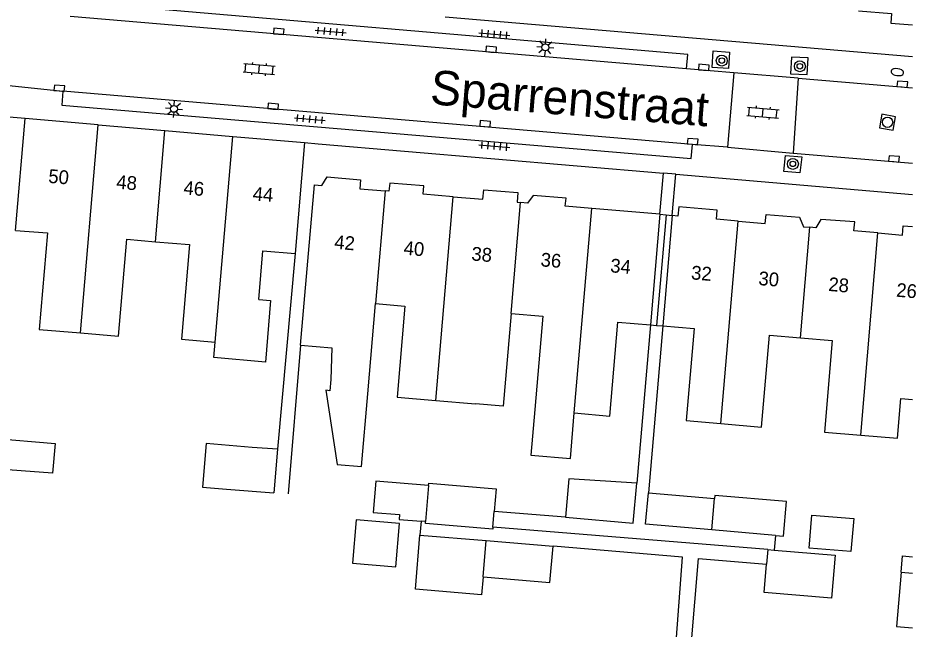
# Model space of a CAD drawing. Extents: x 131000 to 133014, y 396499 to 399001.
# Drawn here: x 132935 to 133000.3, y 396545.1 to 396589.5 of the extents above; entities that cross this region are included whole.
import ezdxf

# ---------------------------------------------------------------- set-up
doc = ezdxf.new("R2010")
doc.units = 0
for name, color, linetype in [('gg-afsc-erfafscheiding', 7, 'Continuous'), ('gg-afsc-muur', 7, 'Continuous'), ('gg-anno-huisnummerreeks BGT', 7, 'Continuous'), ('gg-anno-openbare ruimte label', 7, 'Continuous'), ('gg-bbg-bijgebouw', 7, 'Continuous'), ('gg-bbg-gedigitaliseerde bebouwing', 7, 'Continuous'), ('gg-bbg-gedigitaliseerde bebouwing onder overbouw', 7, 'Continuous'), ('gg-bbg-gedigitaliseerde bijgebouw', 7, 'Continuous'), ('gg-bbg-gedigitaliseerde overbouw', 7, 'Continuous'), ('gg-bbg-hoofdgebouw', 7, 'Continuous'), ('gg-bbg-pand overbouw', 7, 'Continuous'), ('gg-bbg-tussenscheiding', 7, 'Continuous'), ('gg-bbg-tussenscheiding niveau 01', 7, 'Continuous'), ('gg-knt-verharding', 7, 'Continuous'), ('gg-knt-verharding nz', 7, 'Continuous'), ('gt-grn-weggrens', 7, 'Continuous'), ('gt-symb-boom', 7, 'Continuous'), ('gt-symb-brandkraan', 7, 'Continuous'), ('gt-symb-klinker verharding', 7, 'Continuous'), ('gt-symb-kolk', 7, 'Continuous'), ('gt-symb-lichtmast', 7, 'Continuous'), ('gt-symb-rioolschacht', 7, 'Continuous'), ('gt-symb-tegel verharding', 7, 'Continuous')]:
    doc.layers.add(name, color=color, linetype=linetype)

# ---------------------------------------------------------------- blocks, each defined once
blk = doc.blocks.new('gt0-RS')
at = {"layer": 'gt-symb-rioolschacht'}
blk.add_lwpolyline([(-0.5, -0.5), (0.5, -0.5), (0.5, 0.5), (-0.5, 0.5)], close=True, dxfattribs=at)
blk.add_circle((0, 0), 0.375, dxfattribs=at)
blk = doc.blocks.new('gt0-KOLK')
at = {"layer": 'gt-symb-kolk'}
blk.add_lwpolyline([(0, 0), (0.375, 0), (0.375, 0.4), (-0.375, 0.4), (-0.375, 0), (0, 0)], dxfattribs=at)
blk = doc.blocks.new('gt0-BR')
at = {"layer": 'gt-symb-brandkraan'}
for centre, radius, start, end in [((-0.244, 0), 0.206, 107.56694, 252.43307), ((0.599, -2.664), 3, 106.89205, 107.56694), ((0, -0.691), 0.938, 73.10799, 106.89205), ((-0.599, -2.664), 3, 72.43309, 73.10799), ((0.244, 0), 0.206, 287.56695, 72.43309), ((0.599, 2.664), 3, 252.43307, 253.10797), ((0, 0.691), 0.938, 253.10797, 286.89206), ((-0.599, 2.664), 3, 286.89206, 287.56695)]:
    blk.add_arc(centre, radius, start, end, dxfattribs=at)
blk = doc.blocks.new('gt0-BOOM')
at = {"layer": 'gt-symb-boom'}
for radius in [0.4, 0.2]:
    blk.add_circle((0, 0), radius, dxfattribs=at)
blk = doc.blocks.new('gt0-KL1')
at = {"layer": 'gt-symb-klinker verharding'}
for p, q in [((-1.15, 0.3), (1.15, 0.3)), ((-1, -0.3), (-1, 0.3)), ((-0.5, 0.3), (-0.5, 0.45)), ((0, -0.3), (0, 0.3)), ((0.5, 0.3), (0.5, 0.45)), ((1, -0.3), (1, 0.3)), ((-1.15, -0.3), (1.15, -0.3)), ((-0.5, -0.45), (-0.5, -0.3)), ((0.5, -0.45), (0.5, -0.3))]:
    blk.add_line(p, q, dxfattribs=at)
blk = doc.blocks.new('gt0-LMAST')
at = {"layer": 'gt-symb-lichtmast'}
for p, q in [((-0.182, 0.173), (-0.447, 0.438)), ((-0.005, 0.246), (-0.005, 0.621)), ((0.172, 0.173), (0.437, 0.438)), ((-0.255, -0.004), (-0.63, -0.004)), ((-0.182, -0.181), (-0.447, -0.446)), ((-0.005, -0.254), (-0.005, -0.629)), ((0.437, -0.446), (0.172, -0.181)), ((0.245, -0.004), (0.62, -0.004))]:
    blk.add_line(p, q, dxfattribs=at)
blk.add_circle((-0.005, -0.004), 0.25, dxfattribs=at)
blk = doc.blocks.new('gt0-TEG1')
at = {"layer": 'gt-symb-tegel verharding'}
for p, q in [((-1.125, 0), (1.125, 0)), ((-0.9, -0.25), (-0.9, 0.25)), ((-0.45, -0.25), (-0.45, 0.25)), ((0, -0.25), (0, 0.25)), ((0.45, -0.25), (0.45, 0.25)), ((0.9, -0.25), (0.9, 0.25))]:
    blk.add_line(p, q, dxfattribs=at)

msp = doc.modelspace()

# ---------------------------------------------------------------- linework, layer by layer
at = {"layer": 'gg-afsc-erfafscheiding'}
for p, q in [((132981.64, 396575.26), (132981.897, 396578.25)), ((132982.54, 396575.17), (132982.799, 396578.173)), ((132980.948, 396567.224), (132979.96, 396555.72)), ((132981.848, 396567.147), (132980.801, 396555.013)), ((132974.774, 396553.241), (132969.603, 396553.665)), ((132964.292, 396552.957), (132964.208, 396551.954)), ((132989.475, 396550.898), (132969.506, 396552.521)), ((132990.04, 396551.928), (132989.949, 396550.858))]:
    msp.add_line(p, q, dxfattribs=at)
for points in [[(132981.897, 396531.862), (132983.294, 396550.347), (132973.877, 396551.14)], [(132982.886, 396531.778), (132984.453, 396550.25), (132989.385, 396549.834)], [(132999.168, 396549.257), (132999.268, 396550.44), (133000, 396550.38)]]:
    msp.add_lwpolyline(points, dxfattribs=at)
at = {"layer": 'gg-afsc-muur'}
for p, q in [((132966.027, 396589.606), (133000, 396586.725)), ((132956.803, 396580.386), (132981.897, 396578.25)), ((132982.799, 396578.173), (133000, 396576.709)), ((132955.135, 396572.408), (132953.861, 396558.198)), ((132955.535, 396565.758), (132954.637, 396554.954))]:
    msp.add_line(p, q, dxfattribs=at)
at = {"layer": 'gg-bbg-bijgebouw'}
msp.add_line((132953.861, 396558.198), (132953.597, 396555.028), dxfattribs=at)
at = {"layer": 'gg-bbg-gedigitaliseerde bebouwing'}
for p, q in [((132960.412, 396562.209), (132960.972, 396568.77)), ((132965.363, 396561.733), (132968.243, 396561.487)), ((132999.159, 396561.866), (133000, 396561.795))]:
    msp.add_line(p, q, dxfattribs=at)
for points in [[(132934.825, 396574.09), (132937.146, 396573.907), (132936.542, 396566.897), (132939.535, 396566.639)], [(132939.535, 396566.639), (132942.294, 396566.401), (132942.902, 396573.45), (132944.987, 396573.27)], [(132944.987, 396573.27), (132947.473, 396573.056), (132946.881, 396566.187), (132949.315, 396565.977)], [(132952.5, 396569.074), (132952.799, 396572.602), (132955.135, 396572.408)], [(132952.5, 396569.074), (132953.358, 396569), (132952.973, 396564.524), (132949.218, 396564.847), (132949.315, 396565.977)], [(132960.972, 396568.77), (132963.108, 396568.588), (132962.544, 396561.973), (132965.363, 396561.733)], [(132970.831, 396568.053), (132970.256, 396561.315), (132968.243, 396561.487)], [(132970.831, 396568.053), (132973.137, 396567.856), (132972.557, 396561.067)], [(132975.421, 396560.822), (132978.003, 396560.602), (132978.586, 396567.426), (132980.948, 396567.224)], [(132981.848, 396567.147), (132984.124, 396566.953), (132983.553, 396560.266), (132986.078, 396560.05)], [(132986.078, 396560.05), (132989.035, 396559.798), (132989.605, 396566.479), (132991.849, 396566.288)], [(132991.849, 396566.288), (132994.158, 396566.091), (132993.591, 396559.434), (132996.239, 396559.209)], [(132957.796, 396565.561), (132957.728, 396563.253), (132957.659, 396562.444), (132957.363, 396562.469), (132958.18, 396557.086), (132959.962, 396556.934), (132960.412, 396562.209)], [(132996.239, 396559.209), (132998.913, 396558.981), (132999.159, 396561.866)], [(132972.557, 396561.067), (132972.274, 396557.752), (132975.138, 396557.507), (132975.421, 396560.822)], [(132933.09, 396559.002), (132937.703, 396558.598), (132937.514, 396556.439), (132932.917, 396556.799)]]:
    msp.add_lwpolyline(points, dxfattribs=at)
at = {"layer": 'gg-bbg-gedigitaliseerde bebouwing onder overbouw'}
for p, q in [((132981.64, 396575.26), (132980.948, 396567.224)), ((132982.54, 396575.17), (132981.848, 396567.147))]:
    msp.add_line(p, q, dxfattribs=at)
at = {"layer": 'gg-bbg-gedigitaliseerde bijgebouw'}
for p, q in [((132980.801, 396555.013), (132985.616, 396554.598)), ((132969.506, 396552.521), (132969.603, 396553.665)), ((132964.611, 396552.93), (132964.292, 396552.957)), ((132990.04, 396551.928), (132985.423, 396552.325)), ((132964.208, 396551.954), (132969.017, 396551.549)), ((132969.017, 396551.549), (132973.877, 396551.14)), ((132989.475, 396550.898), (132989.385, 396549.834)), ((132989.475, 396550.898), (132989.949, 396550.858)), ((132999.168, 396549.257), (133000, 396549.189))]:
    msp.add_line(p, q, dxfattribs=at)
for points in [[(132953.861, 396558.198), (132952.015, 396558.314), (132948.68, 396558.602), (132948.409, 396555.442), (132950.145, 396555.292), (132953.597, 396555.028)], [(132964.835, 396555.552), (132961.007, 396555.879), (132960.811, 396553.59), (132962.714, 396553.434), (132962.685, 396553.094), (132964.292, 396552.957)], [(132964.835, 396555.552), (132964.85, 396555.73), (132969.744, 396555.312), (132969.603, 396553.665)], [(132979.96, 396555.72), (132975.014, 396556.049), (132974.774, 396553.241)], [(132974.774, 396553.241), (132979.71, 396552.817), (132979.96, 396555.72)], [(132985.423, 396552.325), (132980.605, 396552.74), (132980.801, 396555.013)], [(132990.04, 396551.928), (132990.628, 396551.878), (132990.842, 396554.395), (132985.636, 396554.835), (132985.616, 396554.598)], [(132959.303, 396549.905), (132962.453, 396549.639), (132962.719, 396552.79), (132959.568, 396553.055), (132959.303, 396549.905)], [(132969.506, 396552.521), (132969.494, 396552.384), (132964.601, 396552.802), (132964.611, 396552.93)], [(132992.482, 396550.996), (132992.686, 396553.404), (132995.725, 396553.146), (132995.522, 396550.747), (132992.482, 396550.996)], [(132968.794, 396548.908), (132968.685, 396547.607), (132963.876, 396548.012), (132964.208, 396551.954)], [(132968.794, 396548.908), (132973.654, 396548.498), (132973.877, 396551.14)], [(132989.949, 396550.858), (132994.378, 396550.482), (132994.112, 396547.354), (132989.209, 396547.77), (132989.385, 396549.834)], [(132999.168, 396549.257), (132998.832, 396545.301), (133000, 396545.206)]]:
    msp.add_lwpolyline(points, dxfattribs=at)
at = {"layer": 'gg-bbg-gedigitaliseerde overbouw'}
for p, q in [((132980.948, 396567.224), (132981.398, 396567.186)), ((132981.398, 396567.186), (132981.848, 396567.147))]:
    msp.add_line(p, q, dxfattribs=at)
at = {"layer": 'gg-bbg-hoofdgebouw'}
for p, q in [((132935.524, 396582.215), (132930.82, 396582.62)), ((132940.835, 396581.758), (132935.524, 396582.215)), ((132940.835, 396581.758), (132945.681, 396581.341)), ((132945.681, 396581.341), (132950.6, 396580.918)), ((132950.6, 396580.918), (132955.81, 396580.47)), ((132955.81, 396580.47), (132955.135, 396572.408)), ((132981.64, 396575.26), (132976.688, 396575.682)), ((132955.535, 396565.758), (132957.796, 396565.561))]:
    msp.add_line(p, q, dxfattribs=at)
for points in [[(132996.063, 396590.054), (132998.472, 396589.847), (132998.415, 396589.159), (133000, 396589.023)], [(132955.535, 396565.758), (132956.55, 396577.4), (132957.068, 396577.356), (132957.471, 396577.973), (132959.898, 396577.758), (132959.838, 396577.119), (132961.671, 396576.963)], [(132966.626, 396576.541), (132964.443, 396576.727), (132964.491, 396577.325), (132962.008, 396577.533), (132961.957, 396576.939), (132961.671, 396576.963)], [(132966.626, 396576.541), (132968.785, 396576.357), (132968.845, 396577.048), (132971.319, 396576.84), (132971.26, 396576.145), (132971.52, 396576.123)], [(132976.688, 396575.682), (132974.768, 396575.846), (132974.82, 396576.424), (132972.436, 396576.637), (132972.014, 396576.081), (132971.52, 396576.123)], [(132987.324, 396574.765), (132985.76, 396574.897), (132985.813, 396575.555), (132983.01, 396575.793), (132982.954, 396575.135), (132982.54, 396575.17)], [(132987.324, 396574.765), (132989.302, 396574.597), (132989.355, 396575.248), (132991.773, 396575.056), (132992.086, 396574.362), (132992.53, 396574.324)], [(132997.483, 396573.905), (132995.728, 396574.053), (132995.804, 396574.706), (132993.344, 396574.892), (132992.976, 396574.286), (132992.53, 396574.324)], [(132997.483, 396573.905), (132999.261, 396573.755), (132999.317, 396574.422), (133000, 396574.365)]]:
    msp.add_lwpolyline(points, dxfattribs=at)
at = {"layer": 'gg-bbg-pand overbouw'}
for p, q in [((132981.64, 396575.26), (132982.09, 396575.215)), ((132982.09, 396575.215), (132982.54, 396575.17))]:
    msp.add_line(p, q, dxfattribs=at)
at = {"layer": 'gg-bbg-tussenscheiding'}
for p, q in [((132934.825, 396574.09), (132935.524, 396582.215)), ((132939.535, 396566.639), (132940.835, 396581.758)), ((132944.987, 396573.27), (132945.681, 396581.341)), ((132949.315, 396565.977), (132950.6, 396580.918)), ((132961.671, 396576.963), (132960.972, 396568.77)), ((132965.363, 396561.733), (132966.626, 396576.541)), ((132970.831, 396568.053), (132971.52, 396576.123)), ((132975.421, 396560.822), (132976.688, 396575.682)), ((132986.078, 396560.05), (132987.324, 396574.765)), ((132991.849, 396566.288), (132992.53, 396574.324)), ((132996.239, 396559.209), (132997.483, 396573.905)), ((132964.835, 396555.552), (132964.611, 396552.93)), ((132985.423, 396552.325), (132985.616, 396554.598)), ((132968.794, 396548.908), (132969.017, 396551.549))]:
    msp.add_line(p, q, dxfattribs=at)
at = {"layer": 'gg-bbg-tussenscheiding niveau 01'}
msp.add_line((132982.09, 396575.215), (132981.398, 396567.186), dxfattribs=at)
at = {"layer": 'gg-knt-verharding'}
for p, q in [((132983.574, 396585.843), (132938.792, 396589.641)), ((132987.025, 396585.55), (132983.574, 396585.843)), ((132987.025, 396585.55), (132986.565, 396580.13)), ((132991.698, 396585.155), (132987.025, 396585.55)), ((132991.698, 396585.155), (132991.313, 396579.711)), ((132991.698, 396585.155), (133000, 396584.452)), ((132984.001, 396580.346), (132938.261, 396584.2)), ((132955.81, 396580.47), (132956.803, 396580.386)), ((132986.565, 396580.13), (132984.001, 396580.346)), ((132986.565, 396580.13), (132991.313, 396579.711)), ((132991.313, 396579.711), (133000, 396578.972))]:
    msp.add_line(p, q, dxfattribs=at)
for points in [[(132985.445, 396585.942), (132985.519, 396587.13), (132986.697, 396587.035), (132986.623, 396585.847), (132985.445, 396585.942)], [(132991.139, 396585.477), (132992.349, 396585.42), (132992.416, 396586.627), (132991.206, 396586.684), (132991.139, 396585.477)], [(132932.344, 396585.203), (132932.521, 396585.122), (132933.908, 396584.672), (132938.261, 396584.2)], [(132990.645, 396578.372), (132990.768, 396579.546), (132991.944, 396579.445), (132991.821, 396578.271), (132990.645, 396578.372)]]:
    msp.add_lwpolyline(points, dxfattribs=at)
at = {"layer": 'gg-knt-verharding nz'}
for points in [[(132983.574, 396585.843), (132983.662, 396586.884), (132938.882, 396590.696)], [(132938.261, 396584.2), (132938.177, 396583.199), (132983.913, 396579.305), (132984.001, 396580.346)]]:
    msp.add_lwpolyline(points, dxfattribs=at)
at = {"layer": 'gt-grn-weggrens'}
msp.add_line((132982.799, 396578.173), (132981.897, 396578.25), dxfattribs=at)

# ---------------------------------------------------------------- block references
at = {"layer": 'gt-symb-boom'}
for p, rotation in [((132986.139, 396586.432), -4.4162834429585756), ((132991.81, 396586.021), -4.4162834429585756), ((132991.301, 396578.924), -4.416283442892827)]:
    msp.add_blockref('gt0-BOOM', p, dxfattribs=dict(at, rotation=rotation))
at = {"layer": 'gt-symb-brandkraan', "rotation": -8.916036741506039}
msp.add_blockref('gt0-BR', (132998.895, 396585.595), dxfattribs=at)
at = {"layer": 'gt-symb-klinker verharding'}
for p, rotation in [((132952.523, 396585.814), -4.8778808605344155), ((132989.13, 396582.647), -4.93498592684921)]:
    msp.add_blockref('gt0-KL1', p, dxfattribs=dict(at, rotation=rotation))
at = {"layer": 'gt-symb-kolk'}
for p, rotation in [((132953.928, 396588.352), -4.9920811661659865), ((132969.364, 396587.045), -5.51097695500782), ((132984.82, 396585.737), -4.644721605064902), ((132999.24, 396584.517), -4.644721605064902), ((132937.986, 396584.223), -4.877880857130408), ((132953.521, 396582.908), -4.93498592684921), ((132968.924, 396581.646), -4.87788086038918), ((132984.005, 396580.35), -4.70180831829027), ((132998.635, 396579.089), -4.473406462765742)]:
    msp.add_blockref('gt0-KOLK', p, dxfattribs=dict(at, rotation=rotation))
at = {"layer": 'gt-symb-lichtmast', "rotation": -4.416283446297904}
for p in [(132973.32, 396587.399), (132946.339, 396582.926)]:
    msp.add_blockref('gt0-LMAST', p, dxfattribs=at)
at = {"layer": 'gt-symb-rioolschacht', "rotation": 169.80279442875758}
msp.add_blockref('gt0-RS', (132998.183, 396581.947), dxfattribs=at)
at = {"layer": 'gt-symb-tegel verharding'}
for p, rotation in [((132957.713, 396588.547), -4.87788086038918), ((132969.61, 396588.356), -4.8778808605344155), ((132956.201, 396582.183), -4.820766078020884), ((132969.61, 396580.208), -4.820766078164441)]:
    msp.add_blockref('gt0-TEG1', p, dxfattribs=dict(at, rotation=rotation))

# ---------------------------------------------------------------- texts
at = {"layer": 'gg-anno-huisnummerreeks BGT'}
for s, rotation, p in [('50', 355.1, (132937.173, 396577.556)), ('48', 355.1, (132942.115, 396577.131)), ('46', 355.1, (132946.998, 396576.711)), ('44', 355.1, (132952.026, 396576.278)), ('42', 355.1, (132957.953, 396572.764)), ('40', 355.1, (132962.993, 396572.334)), ('38', 355.1, (132967.916, 396571.915)), ('36', 355.1, (132972.947, 396571.485)), ('34', 355.1, (132978.008, 396571.053)), ('32', 355.2, (132983.882, 396570.54)), ('30', 355.2, (132988.773, 396570.126)), ('28', 355.2, (132993.853, 396569.696)), ('26', 355.2, (132998.787, 396569.278))]:
    msp.add_text(s, height=1, rotation=rotation, dxfattribs=at).set_placement(p)
at = {"layer": 'gg-anno-openbare ruimte label'}
msp.add_text('Sparrenstraat', height=2.5, rotation=355.4, dxfattribs=at).set_placement((132964.892, 396583.271))

doc.saveas('drawing.dxf')
